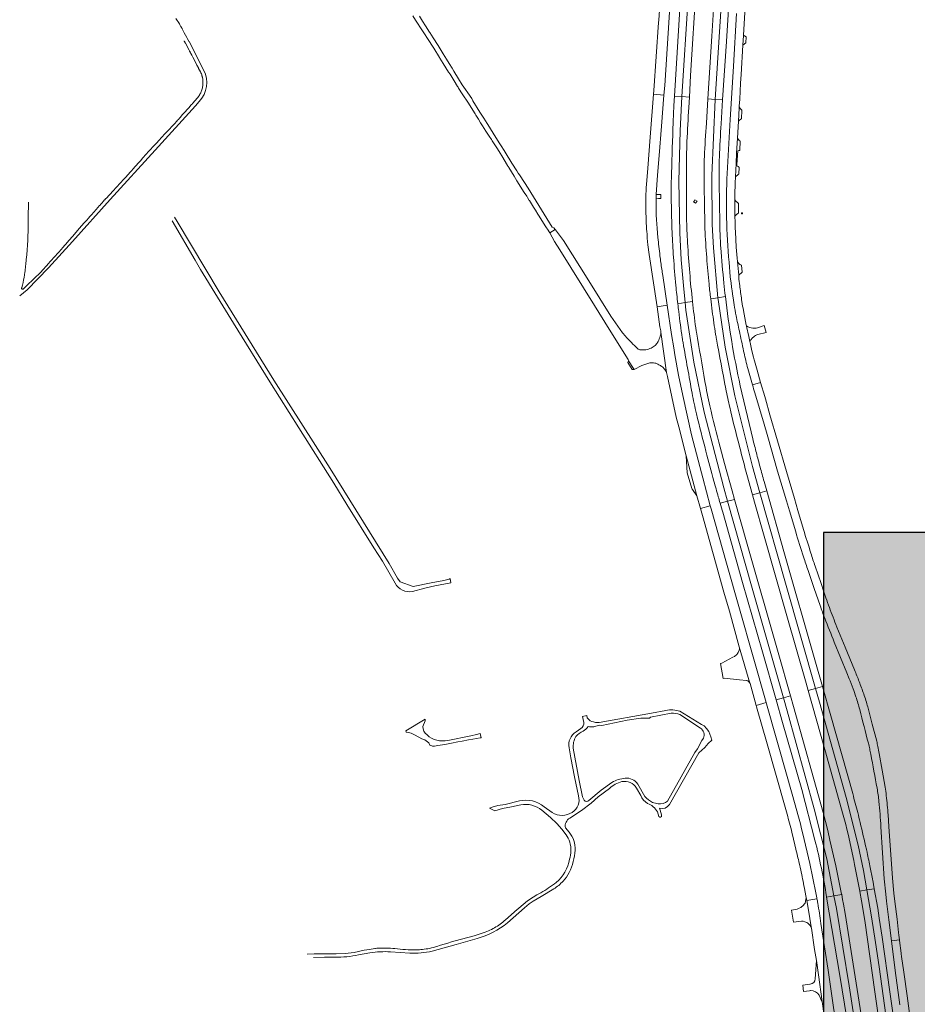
# Model space of a CAD drawing. Header units: metres. Extents: x 152391 to 157968, y 462336 to 467280.
# Tile 555 of 656: x 157123.82 to 157128.2, y 462640.69 to 462645.5. Entities that reach past the tile are written whole.
import ezdxf

# ---------------------------------------------------------------- set-up
doc = ezdxf.new("R2010")
doc.units = ezdxf.units.M
doc.header["$LTSCALE"] = 0.75
for name, color, linetype, lineweight in [('B-WE-VH-VERHARDING_ASFALT-GV', 251, 'Continuous', 18), ('B-WE-VH-VERHARDING_FUNDERING_ZAND-GV', 251, 'Continuous', 18), ('B-WE-VH-VERHARDING_GESLOTEN-GV', 251, 'Continuous', 18), ('B-WE-VH-VERHARDING_OPEN-GV', 251, 'Continuous', 18), ('B-WE-VH-VERHARDING_STRAATBAKSTEEN-GV', 251, 'Continuous', 18), ('X-XX-AL-TEKENBLAD-T18', 1, 'Continuous', 25), ('X-XX-AL-TEKENBLAD_VIEWPORT-V', 253, 'Continuous', 18)]:
    doc.layers.add(name, color=color, linetype=linetype, lineweight=lineweight)

msp = doc.modelspace()

# ---------------------------------------------------------------- hatches: boundary and pattern name
at = {"layer": 'X-XX-AL-TEKENBLAD_VIEWPORT-V', "transparency": 33554559}
h = msp.add_hatch(color=41, dxfattribs=at)
h.dxf.hatch_style = 1
h.paths.add_polyline_path([(157133.6203, 462642.9954), (157127.7403, 462642.9954), (157127.7403, 462636.4629), (157128.8471, 462636.4629), (157128.8471, 462636.515), (157132.1203, 462636.515), (157132.1203, 462639.5004), (157132.1814, 462639.5004), (157132.1814, 462639.6465), (157133.6203, 462639.6465)])

# ---------------------------------------------------------------- linework, layer by layer
at = {"layer": 'B-WE-VH-VERHARDING_ASFALT-GV'}
for points in [[(157127.3067, 462644.6185), (157127.307, 462644.6419), (157127.3085, 462644.7021), (157127.3098, 462644.7305), (157127.313, 462644.7959), (157127.3155, 462644.8485), (157127.3166, 462644.8706), (157127.3195, 462644.9202), (157127.3244, 462645.0019), (157127.3282, 462645.0654), (157127.3288, 462645.0752), (157127.3308, 462645.1105), (157127.3351, 462645.1878), (157127.3375, 462645.2305), (157127.3463, 462645.3738), (157127.3491, 462645.4198), (157127.3493, 462645.4229), (157127.3644, 462645.6723)], [(157125.7348, 462645.5164), (157125.7487, 462645.4953), (157125.7517, 462645.4907), (157125.7798, 462645.4482), (157125.7926, 462645.4283), (157125.8073, 462645.4055), (157125.838, 462645.3579), (157125.865, 462645.3137), (157125.8676, 462645.3094), (157125.8832, 462645.284), (157125.9099, 462645.2423), (157125.9124, 462645.2384), (157125.9147, 462645.2349), (157125.9169, 462645.2314), (157125.9372, 462645.1997), (157125.9538, 462645.1723), (157125.9563, 462645.1683), (157125.9588, 462645.1642), (157125.9755, 462645.1365), (157126.0073, 462645.0903), (157126.0365, 462645.0426), (157126.039, 462645.0385), (157126.0426, 462645.0326), (157126.0553, 462645.0119), (157126.0663, 462644.9948), (157126.0759, 462644.9799), (157126.0925, 462644.9541), (157126.1086, 462644.9291), (157126.1191, 462644.9128), (157126.1226, 462644.9074), (157126.1328, 462644.8913), (157126.1481, 462644.8674), (157126.162, 462644.8457), (157126.1703, 462644.8327), (157126.1977, 462644.7869), (157126.1996, 462644.7836), (157126.2019, 462644.7799), (157126.204, 462644.7763), (157126.2169, 462644.7547), (157126.2295, 462644.7337), (157126.2434, 462644.7117), (157126.2795, 462644.6545), (157126.2913, 462644.6359), (157126.295, 462644.6299), (157126.2954, 462644.6294), (157126.3038, 462644.6161), (157126.3043, 462644.6153), (157126.3252, 462644.5822), (157126.3339, 462644.5684), (157126.346, 462644.5493), (157126.3489, 462644.5447), (157126.3852, 462644.4874), (157126.3885, 462644.4822), (157126.3928, 462644.4755), (157126.4043, 462644.4573), (157126.4309, 462644.4735), (157126.4243, 462644.4825), (157126.4163, 462644.4861), (157126.2981, 462644.6755), (157126.2591, 462644.7354), (157126.256, 462644.7401), (157126.2556, 462644.7408), (157126.2502, 462644.7493), (157126.2433, 462644.7599), (157126.2184, 462644.7979), (157126.1862, 462644.8508), (157126.1814, 462644.8587), (157126.1663, 462644.8826), (157126.157, 462644.8973), (157126.1525, 462644.9045), (157126.1328, 462644.9357), (157126.109, 462644.9732), (157126.0977, 462644.991), (157126.0815, 462645.0168), (157126.0629, 462645.0467), (157126.0291, 462645.1025), (157126.0228, 462645.1129), (157126.0038, 462645.1401), (157125.9924, 462645.1563), (157125.9764, 462645.1791), (157125.9586, 462645.2084), (157125.9353, 462645.2466), (157125.9268, 462645.2605), (157125.9126, 462645.2835), (157125.8997, 462645.3045), (157125.8918, 462645.3174), (157125.8831, 462645.3316), (157125.8583, 462645.3723), (157125.8347, 462645.4095), (157125.8184, 462645.4349), (157125.8173, 462645.4367), (157125.7973, 462645.4678), (157125.7827, 462645.4907), (157125.7674, 462645.5145)], [(157127.3151, 462645.5277), (157127.2998, 462645.2714), (157127.2906, 462645.1131), (157127.2846, 462645.0105), (157127.27, 462644.7477)], [(157127.3115, 462644.4297), (157127.3104, 462644.4574), (157127.3093, 462644.4851), (157127.3083, 462644.5116), (157127.3073, 462644.5381), (157127.3073, 462644.539)], [(157127.2789, 462644.3139), (157127.2851, 462644.2433), (157127.289, 462644.2116), (157127.2911, 462644.1951), (157127.2927, 462644.1831), (157127.2936, 462644.1764), (157127.296, 462644.1588), (157127.2985, 462644.1413), (157127.3038, 462644.1062)], [(157127.3319, 462644.1935), (157127.3312, 462644.1995), (157127.3269, 462644.2324), (157127.3274, 462644.2496), (157127.3272, 462644.2507), (157127.3203, 462644.3163), (157127.3197, 462644.3213)], [(157127.3637, 462644.0039), (157127.3631, 462644.0068), (157127.3561, 462644.0427), (157127.3492, 462644.0787)], [(157127.3971, 462643.8564), (157127.3891, 462643.89), (157127.3812, 462643.9235), (157127.3804, 462643.9268)], [(157127.3929, 462643.7165), (157127.4324, 462643.728), (157127.4154, 462643.7872)], [(157127.6421, 462643.0107), (157127.6152, 462643.1025), (157127.5976, 462643.1622), (157127.5589, 462643.2934), (157127.5152, 462643.4433), (157127.4785, 462643.5696), (157127.4563, 462643.6477), (157127.4533, 462643.6589), (157127.4324, 462643.728), (157127.3929, 462643.7165)], [(157127.4045, 462643.6773), (157127.4503, 462643.5245), (157127.4642, 462643.4746), (157127.4679, 462643.463), (157127.5158, 462643.2953), (157127.5594, 462643.1505), (157127.5743, 462643.101), (157127.604, 462642.9999)], [(157127.7512, 462642.6777), (157127.7396, 462642.712), (157127.7279, 462642.7463), (157127.7135, 462642.7889), (157127.6991, 462642.8314)], [(157127.6648, 462642.8097), (157127.695, 462642.722), (157127.7234, 462642.6392)], [(157127.8913, 462642.3255), (157127.8455, 462642.4364), (157127.8053, 462642.5344)], [(157127.7925, 462642.4611), (157127.8544, 462642.3119), (157127.8657, 462642.2828), (157127.8697, 462642.2721), (157127.8747, 462642.2588), (157127.8755, 462642.2568), (157127.8766, 462642.2536), (157127.8873, 462642.2243), (157127.8977, 462642.1948)], [(157127.9994, 462641.9771), (157127.9778, 462642.061), (157127.9559, 462642.1448)], [(157128.0403, 462641.7542), (157128.0262, 462641.8359), (157128.0119, 462641.9175)], [(157128.0204, 462641.5607), (157128.0359, 462641.3068), (157128.0433, 462641.2307), (157128.0466, 462641.1966), (157128.0584, 462641.107), (157128.0714, 462641.0041), (157128.1107, 462641.009), (157128.1079, 462641.0321), (157128.1076, 462641.032), (157128.1062, 462641.0446), (157128.1064, 462641.0446), (157128.0986, 462641.1088), (157128.0882, 462641.1961), (157128.0839, 462641.2365), (157128.076, 462641.3098), (157128.0592, 462641.5615), (157128.0554, 462641.6184)], [(157128.161, 462640.6377), (157128.1474, 462640.735), (157128.1312, 462640.8509), (157128.1211, 462640.9267), (157128.1197, 462640.9412), (157128.1194, 462640.9434), (157128.1112, 462641.0047), (157128.1107, 462641.009), (157128.0714, 462641.0041), (157128.0896, 462640.8592), (157128.1128, 462640.6911)]]:
    msp.add_lwpolyline(points, dxfattribs=at)
for points in [[(157127.27, 462644.7477, 0.035497), (157127.2789, 462644.3139)], [(157127.3066, 462644.5731, -0.002861), (157127.3067, 462644.6185)], [(157127.3073, 462644.539, -0.008501), (157127.3066, 462644.5731)], [(157127.3137, 462644.3926, -0.008632), (157127.3115, 462644.4297)], [(157127.3197, 462644.3213, -0.004488), (157127.3137, 462644.3926)], [(157127.3417, 462644.1222, -0.006596), (157127.3319, 462644.1935)], [(157127.3492, 462644.0787, -0.010802), (157127.3417, 462644.1222)], [(157127.3038, 462644.1062, 0.013107), (157127.3133, 462644.0535)], [(157127.3133, 462644.0535, 0.00082), (157127.3291, 462643.9785)], [(157127.3291, 462643.9785, 0.000511), (157127.3499, 462643.8809)], [(157127.373, 462643.9601, -0.001794), (157127.3637, 462644.0039)], [(157127.3804, 462643.9268, -0.002352), (157127.373, 462643.9601)], [(157127.3499, 462643.8809, 0.012741), (157127.3678, 462643.8065)], [(157127.4029, 462643.8331, -0.006848), (157127.3971, 462643.8564)], [(157127.4154, 462643.7872, -0.003268), (157127.4029, 462643.8331)], [(157127.3678, 462643.8065, 0.005019), (157127.3929, 462643.7165)], [(157127.3929, 462643.7165, 0.002249), (157127.4045, 462643.6773)], [(157127.604, 462642.9999, 0.002813), (157127.6427, 462642.8765)], [(157127.6782, 462642.895, -0.002688), (157127.6421, 462643.0107)], [(157127.6427, 462642.8765, 0.005394), (157127.6648, 462642.8097)], [(157127.6991, 462642.8314, -0.004675), (157127.6782, 462642.895)], [(157127.7683, 462642.6299, -0.00835), (157127.7512, 462642.6777)], [(157127.7234, 462642.6392, 0.009374), (157127.7461, 462642.5774)], [(157127.8053, 462642.5344, -0.00417), (157127.7683, 462642.6299)], [(157127.7461, 462642.5774, 0.005025), (157127.7925, 462642.4611)], [(157127.9138, 462642.2689, 0.005663), (157127.8913, 462642.3255)], [(157127.9363, 462642.2082, 0.005773), (157127.9138, 462642.2689)], [(157127.9559, 462642.1448, 0.021576), (157127.9363, 462642.2082)], [(157127.8977, 462642.1948, -0.019643), (157127.9166, 462642.1322)], [(157127.9166, 462642.1322, -0.001327), (157127.9589, 462641.9676)], [(157127.9589, 462641.9676, -0.007969), (157127.9652, 462641.941)], [(157128.0054, 462641.9514, 0.010843), (157127.9994, 462641.9771)], [(157127.9652, 462641.941, -0.008175), (157127.9707, 462641.9142)], [(157127.9707, 462641.9142, -0.001317), (157128.0012, 462641.7485)], [(157128.0119, 462641.9175, 0.007618), (157128.0054, 462641.9514)], [(157128.0012, 462641.7485, -0.019159), (157128.0103, 462641.6842)], [(157128.0462, 462641.7121, 0.014301), (157128.0403, 462641.7542)], [(157128.0103, 462641.6842, -0.010046), (157128.0204, 462641.5607)], [(157128.0554, 462641.6184, 0.006494), (157128.0462, 462641.7121)]]:
    msp.add_lwpolyline(points, format="xyb", dxfattribs=at)
msp.add_lwpolyline([(157127.3429, 462644.5548), (157127.3401, 462644.5548), (157127.3401, 462644.5503), (157127.3445, 462644.5503), (157127.3445, 462644.5548)], close=True, dxfattribs=at)
at = {"layer": 'B-WE-VH-VERHARDING_FUNDERING_ZAND-GV'}
for points in [[(157124.7151, 462645.2504), (157124.6432, 462645.3904), (157124.6428, 462645.3912), (157124.6387, 462645.3987), (157124.6385, 462645.3991), (157124.6383, 462645.3995), (157124.6381, 462645.3999), (157124.6379, 462645.4003), (157124.6377, 462645.4006), (157124.6376, 462645.4009), (157124.6375, 462645.4011), (157124.6321, 462645.4112), (157124.6199, 462645.4339), (157124.6098, 462645.4523), (157124.609, 462645.4539), (157124.6053, 462645.4606), (157124.6044, 462645.4622), (157124.6034, 462645.4639), (157124.6032, 462645.4643), (157124.603, 462645.4647), (157124.6029, 462645.4649), (157124.6028, 462645.465), (157124.6027, 462645.4652), (157124.6026, 462645.4655), (157124.6025, 462645.4655), (157124.6024, 462645.4657), (157124.6024, 462645.4658), (157124.6024, 462645.4658), (157124.6023, 462645.4659), (157124.6023, 462645.466), (157124.6021, 462645.4662), (157124.5983, 462645.4732), (157124.5961, 462645.4767), (157124.5794, 462645.5027)], [(157124.6196, 462645.3941), (157124.6201, 462645.3931), (157124.6207, 462645.392), (157124.6215, 462645.3904), (157124.6223, 462645.389), (157124.6233, 462645.3871), (157124.6242, 462645.3854), (157124.6251, 462645.3836), (157124.6432, 462645.3488), (157124.645, 462645.3455), (157124.6458, 462645.3441), (157124.647, 462645.3419), (157124.6481, 462645.34), (157124.6487, 462645.3388), (157124.6489, 462645.3386), (157124.649, 462645.3384), (157124.6491, 462645.3382), (157124.6501, 462645.3364), (157124.6508, 462645.3351), (157124.6508, 462645.335), (157124.6509, 462645.3348), (157124.6514, 462645.334), (157124.6516, 462645.3336), (157124.6524, 462645.3322), (157124.6533, 462645.3306), (157124.6535, 462645.3302), (157124.6539, 462645.3296), (157124.6539, 462645.3294), (157124.6541, 462645.3292), (157124.6545, 462645.3284), (157124.6553, 462645.3269), (157124.6562, 462645.3253), (157124.6619, 462645.3151), (157124.681, 462645.2779), (157124.6818, 462645.2764), (157124.6826, 462645.2749), (157124.6835, 462645.273), (157124.6843, 462645.2716), (157124.6851, 462645.2701), (157124.6859, 462645.2684), (157124.686, 462645.2683), (157124.6867, 462645.267), (157124.6874, 462645.2656), (157124.6878, 462645.2647), (157124.6881, 462645.2642), (157124.6884, 462645.2636), (157124.6888, 462645.2629), (157124.689, 462645.2624), (157124.6892, 462645.262), (157124.6901, 462645.2603), (157124.6992, 462645.2427), (157124.7013, 462645.2381), (157124.7032, 462645.2335), (157124.7049, 462645.2288), (157124.7051, 462645.2283), (157124.7058, 462645.226), (157124.7064, 462645.2241), (157124.7068, 462645.2225), (157124.7074, 462645.2203), (157124.7077, 462645.2193), (157124.7079, 462645.2185), (157124.7083, 462645.2168), (157124.7088, 462645.2144), (157124.7097, 462645.2095), (157124.7104, 462645.2046), (157124.7109, 462645.1996), (157124.7111, 462645.1946), (157124.7112, 462645.1896), (157124.7112, 462645.1896), (157124.711, 462645.1846), (157124.7107, 462645.1797), (157124.7101, 462645.1747), (157124.7093, 462645.1698), (157124.7083, 462645.1649), (157124.7071, 462645.16), (157124.7057, 462645.1552), (157124.7041, 462645.1505), (157124.7026, 462645.1466), (157124.7023, 462645.1459), (157124.7021, 462645.1454), (157124.7011, 462645.1432), (157124.7003, 462645.1413), (157124.6981, 462645.1368), (157124.6957, 462645.1324), (157124.6932, 462645.1281), (157124.691, 462645.1248), (157124.6904, 462645.124), (157124.6897, 462645.123), (157124.6883, 462645.121), (157124.6875, 462645.1199), (157124.6845, 462645.116), (157124.6784, 462645.1092), (157124.6774, 462645.1081), (157124.6716, 462645.1016), (157124.6668, 462645.0963), (157124.6663, 462645.0957), (157124.6619, 462645.0907), (157124.6612, 462645.0899), (157124.6603, 462645.0889), (157124.6594, 462645.0879), (157124.6552, 462645.0832), (157124.6452, 462645.072), (157124.6447, 462645.0714), (157124.6372, 462645.0631), (157124.6204, 462645.0442), (157124.619, 462645.0426), (157124.6177, 462645.0411), (157124.616, 462645.0393), (157124.6146, 462645.0377), (157124.6136, 462645.0366), (157124.6036, 462645.0254), (157124.6027, 462645.0244), (157124.5983, 462645.0194), (157124.5963, 462645.0172), (157124.5912, 462645.0115), (157124.5872, 462645.0069), (157124.5829, 462645.0022), (157124.5824, 462645.0016), (157124.5732, 462644.9912), (157124.5675, 462644.9852), (157124.5668, 462644.9844), (157124.5623, 462644.9796), (157124.5575, 462644.9745), (157124.5572, 462644.9741), (157124.5564, 462644.9733), (157124.5503, 462644.9668), (157124.5446, 462644.9607), (157124.5441, 462644.9602), (157124.5377, 462644.9533), (157124.5315, 462644.9467), (157124.5241, 462644.9387), (157124.5121, 462644.9259), (157124.5117, 462644.9255), (157124.5061, 462644.9196), (157124.4999, 462644.9128), (157124.4806, 462644.8923), (157124.4758, 462644.8871), (157124.4697, 462644.8806), (157124.4518, 462644.8614), (157124.4282, 462644.8349), (157124.422, 462644.8279), (157124.4215, 462644.8273), (157124.4207, 462644.8264), (157124.4166, 462644.8218), (157124.4163, 462644.8214), (157124.4071, 462644.8112), (157124.4012, 462644.8045), (157124.3954, 462644.7979), (157124.3849, 462644.7862), (157124.3792, 462644.7797), (157124.3716, 462644.7712), (157124.3704, 462644.7698), (157124.37, 462644.7694), (157124.3617, 462644.76), (157124.3555, 462644.753), (157124.3542, 462644.7516), (157124.3475, 462644.7444), (157124.3314, 462644.7269), (157124.3261, 462644.7212), (157124.3253, 462644.7203), (157124.2711, 462644.6616), (157124.2707, 462644.6612), (157124.2575, 462644.6469), (157124.2518, 462644.6406), (157124.2517, 462644.6406), (157124.2515, 462644.6404), (157124.2514, 462644.6402), (157124.2513, 462644.6402), (157124.2412, 462644.6291), (157124.236, 462644.6236), (157124.2354, 462644.6229), (157124.2315, 462644.6185), (157124.2311, 462644.618), (157124.2248, 462644.611), (157124.2193, 462644.6047), (157124.2128, 462644.5974), (157124.2073, 462644.5912), (157124.2069, 462644.5907), (157124.1892, 462644.5709), (157124.1672, 462644.5461), (157124.167, 462644.5458), (157124.1597, 462644.5376), (157124.1521, 462644.5289), (157124.1441, 462644.5199), (157124.1369, 462644.5118), (157124.1366, 462644.5115), (157124.1366, 462644.5115), (157124.1363, 462644.5112), (157124.1301, 462644.5042), (157124.1089, 462644.4799), (157124.0821, 462644.4493), (157124.0754, 462644.4416), (157124.075, 462644.4411), (157124.0742, 462644.4403), (157124.0731, 462644.4389), (157124.0663, 462644.4312), (157124.066, 462644.4308), (157124.0602, 462644.4242), (157124.0581, 462644.4218), (157124.0403, 462644.4014), (157124.024, 462644.3828), (157124.0218, 462644.3803), (157124.0038, 462644.3604), (157123.9689, 462644.3218), (157123.9639, 462644.3163), (157123.9586, 462644.3105), (157123.9175, 462644.2649), (157123.887, 462644.2353), (157123.8737, 462644.2225), (157123.8626, 462644.2117), (157123.8502, 462644.1996), (157123.8331, 462644.183), (157123.8322, 462644.1826), (157123.8318, 462644.1825), (157123.8313, 462644.1823), (157123.8303, 462644.1823), (157123.8294, 462644.1825), (157123.8285, 462644.1828), (157123.8277, 462644.1834), (157123.8276, 462644.1835), (157123.827, 462644.1841), (157123.8265, 462644.1849), (157123.8261, 462644.1859), (157123.826, 462644.1868), (157123.8261, 462644.1878), (157123.8264, 462644.1888), (157123.8269, 462644.1896), (157123.8275, 462644.1904), (157123.8304, 462644.2028), (157123.8331, 462644.2153), (157123.8356, 462644.2278), (157123.8379, 462644.2404), (157123.84, 462644.253), (157123.8419, 462644.2656), (157123.8426, 462644.271), (157123.8436, 462644.2783), (157123.8436, 462644.2784), (157123.8448, 462644.2885), (157123.8451, 462644.2909), (157123.8456, 462644.2961), (157123.8463, 462644.3036), (157123.8487, 462644.3272), (157123.8508, 462644.3508), (157123.8527, 462644.3745), (157123.8544, 462644.3981), (157123.8558, 462644.4218), (157123.857, 462644.4454), (157123.8575, 462644.4625), (157123.8578, 462644.4796), (157123.858, 462644.4966), (157123.8579, 462644.5137), (157123.8577, 462644.5308), (157123.8599, 462644.6068)], [(157123.8166, 462644.1508), (157123.8535, 462644.1805), (157123.9574, 462644.2872), (157124.0744, 462644.4161), (157124.2581, 462644.6199), (157124.4772, 462644.8613), (157124.6743, 462645.0777), (157124.6933, 462645.0989)], [(157124.5608, 462644.5164), (157124.6724, 462644.3242), (157124.6987, 462644.2789), (157124.7818, 462644.1447), (157124.8607, 462644.0173), (157125.0374, 462643.7308), (157125.1793, 462643.507), (157125.3499, 462643.2369), (157125.4141, 462643.1319), (157125.5458, 462642.9213), (157125.5869, 462642.8568), (157125.649, 462642.7485)], [(157125.7338, 462642.7082), (157125.7934, 462642.7242), (157125.8429, 462642.7349), (157125.9214, 462642.7506), (157125.9173, 462642.7718), (157125.9128, 462642.7682), (157125.8871, 462642.7625), (157125.825, 462642.7499), (157125.7376, 462642.7327), (157125.6733, 462642.7558), (157125.6614, 462642.7727), (157125.6203, 462642.8448), (157125.3315, 462643.3075), (157125.0564, 462643.7384), (157124.7904, 462644.1696), (157124.585, 462644.513), (157124.5719, 462644.5349)], [(157126.5861, 462642.0919), (157126.584, 462642.103), (157126.563, 462642.0989), (157126.5695, 462642.0692)], [(157126.6186, 462642.0476), (157126.6443, 462642.0557), (157126.6577, 462642.0547), (157126.782, 462642.0803), (157126.8478, 462642.0899), (157126.8902, 462642.0902), (157126.896, 462642.0945), (157126.9963, 462642.1138)], [(157126.9701, 462642.1283), (157126.9005, 462642.1144), (157126.6447, 462642.0696)], [(157126.9296, 462641.6335), (157126.9357, 462641.6097), (157126.9409, 462641.6066), (157126.9439, 462641.6066), (157126.9487, 462641.611), (157126.9487, 462641.6179), (157126.9422, 462641.6413), (157126.9392, 462641.6509), (157126.9552, 462641.6496), (157126.9674, 462641.6518), (157126.9782, 462641.6587), (157126.9886, 462641.6691), (157127.1307, 462641.9217), (157127.1599, 462641.9475), (157127.1773, 462641.9661), (157127.1946, 462641.9831), (157127.1907, 462641.9996), (157127.1799, 462642.0247), (157127.1695, 462642.0403), (157127.1569, 462642.0529), (157127.1447, 462642.059), (157127.0392, 462642.1243)], [(157127.0387, 462642.1081), (157127.1394, 462642.0418)], [(157125.7838, 462642.0502), (157125.7961, 462642.0779), (157125.7952, 462642.0855), (157125.7005, 462642.0277), (157125.7035, 462642.0226), (157125.7056, 462642.0222), (157125.7069, 462642.022), (157125.7269, 462642.0173), (157125.7474, 462642.0076), (157125.7797, 462641.9895), (157125.7948, 462641.9846), (157125.8129, 462641.97), (157125.8187, 462641.9592), (157125.8222, 462641.9574), (157125.8282, 462641.9544), (157125.8315, 462641.9536), (157125.8355, 462641.9536), (157125.8392, 462641.9536), (157125.8406, 462641.9536), (157125.8569, 462641.9563), (157125.8911, 462641.962), (157125.9236, 462641.9682), (157125.9555, 462641.9743), (157125.9762, 462641.9783), (157126.0069, 462641.9842), (157126.0276, 462641.988), (157126.047, 462641.9915), (157126.0633, 462641.9937), (157126.0683, 462641.9944), (157126.0684, 462641.9944), (157126.0638, 462642.016)], [(157126.0638, 462642.016), (157126.047, 462642.0101), (157126.0182, 462642.0034), (157125.9071, 462641.9819)], [(157126.5556, 462642.0396), (157126.5324, 462642.0229)], [(157127.154, 462641.9921), (157127.1468, 462641.9808), (157127.1255, 462641.9409), (157127.1125, 462641.9227), (157126.9782, 462641.6855)], [(157126.4985, 462641.9455), (157126.5061, 462641.8961), (157126.5247, 462641.8045), (157126.5436, 462641.7108)], [(157126.5717, 462641.6893), (157126.5641, 462641.707), (157126.5478, 462641.7855), (157126.5176, 462641.943)], [(157126.7069, 462641.7768), (157126.6552, 462641.739), (157126.5945, 462641.6879)], [(157126.8683, 462641.7081), (157126.8333, 462641.7688)], [(157126.5018, 462641.6024), (157126.5579, 462641.6399), (157126.6052, 462641.675), (157126.6408, 462641.7071), (157126.6952, 462641.7476)], [(157126.8271, 462641.7489), (157126.8475, 462641.7125)], [(157126.2557, 462641.6861), (157126.1858, 462641.6692), (157126.1855, 462641.6692), (157126.1503, 462641.6644), (157126.1228, 462641.6555), (157126.11, 462641.6514), (157126.1364, 462641.6375), (157126.1733, 462641.6492), (157126.2176, 462641.6583), (157126.2627, 462641.6679)], [(157126.3651, 462641.6406), (157126.4068, 462641.6054), (157126.4389, 462641.577), (157126.4633, 462641.5491), (157126.4836, 462641.5217)], [(157126.4156, 462641.6297), (157126.3761, 462641.6575)], [(157126.4979, 462641.5334), (157126.481, 462641.5551)], [(157126.3595, 462641.2387), (157126.341, 462641.2279), (157126.3224, 462641.2173), (157126.2957, 462641.1991), (157126.2521, 462641.1631), (157126.2511, 462641.1622), (157126.2443, 462641.1566), (157126.188, 462641.1064), (157126.1818, 462641.1009), (157126.1754, 462641.0956), (157126.1688, 462641.0904), (157126.1621, 462641.0855), (157126.1553, 462641.0807), (157126.1483, 462641.0761), (157126.1412, 462641.0717), (157126.1341, 462641.0675), (157126.1268, 462641.0635), (157126.1194, 462641.0596), (157126.1119, 462641.056), (157126.1043, 462641.0526), (157126.0966, 462641.0494), (157126.0888, 462641.0464), (157126.0351, 462641.029), (157125.9424, 462641.0043), (157125.9244, 462640.9987), (157125.9065, 462640.9932), (157125.8885, 462640.9876), (157125.8705, 462640.9821), (157125.8525, 462640.9766), (157125.8345, 462640.9712), (157125.8259, 462640.9691), (157125.8174, 462640.9672), (157125.8088, 462640.9656), (157125.8001, 462640.9641), (157125.7914, 462640.9629), (157125.7827, 462640.9619), (157125.7796, 462640.9616), (157125.7794, 462640.9615), (157125.7792, 462640.9615), (157125.774, 462640.961), (157125.768, 462640.9606), (157125.7678, 462640.9606), (157125.7678, 462640.9606), (157125.7675, 462640.9606), (157125.7652, 462640.9604), (157125.7565, 462640.9601), (157125.7477, 462640.9599), (157125.7389, 462640.9599), (157125.7259, 462640.9601), (157125.713, 462640.9605), (157125.7, 462640.9611), (157125.6884, 462640.9618), (157125.6883, 462640.9618), (157125.6883, 462640.9618), (157125.688, 462640.9619), (157125.6879, 462640.9619), (157125.687, 462640.9619), (157125.6741, 462640.963), (157125.6612, 462640.9643), (157125.6483, 462640.9658), (157125.6373, 462640.9668), (157125.6264, 462640.9675), (157125.6155, 462640.968), (157125.6154, 462640.968), (157125.6044, 462640.9684), (157125.5973, 462640.9684), (157125.5935, 462640.9685), (157125.5841, 462640.9684), (157125.5825, 462640.9684), (157125.5715, 462640.968), (157125.5675, 462640.9678), (157125.5605, 462640.9675), (157125.5534, 462640.967), (157125.5496, 462640.9668), (157125.5246, 462640.9623), (157125.4981, 462640.9575), (157125.4485, 462640.9475), (157125.4053, 462640.9413), (157125.3614, 462640.9401), (157125.3495, 462640.9398), (157125.2876, 462640.94), (157125.2854, 462640.94), (157125.2774, 462640.9405), (157125.2693, 462640.9409), (157125.2613, 462640.941), (157125.2532, 462640.9409), (157125.2198, 462640.938)], [(157126.1972, 462641.0918), (157126.2797, 462641.1641), (157126.2914, 462641.1739), (157126.3032, 462641.1836), (157126.3229, 462641.1973), (157126.3614, 462641.2199), (157126.4236, 462641.2568)], [(157125.8297, 462640.9535), (157125.9477, 462640.9862), (157126.0493, 462641.0148)], [(157125.6259, 462640.9502), (157125.7204, 462640.9431)], [(157125.2505, 462640.9225), (157125.3047, 462640.9242), (157125.3555, 462640.9237)], [(157125.4707, 462640.9349), (157125.5262, 462640.9456)]]:
    msp.add_lwpolyline(points, dxfattribs=at)
for points in [[(157124.6933, 462645.0989, 0.313528), (157124.7151, 462645.2504)], [(157125.649, 462642.7485, 0.316921), (157125.7338, 462642.7082)], [(157127.0392, 462642.1243, 0.105949), (157126.9701, 462642.1283)], [(157126.9963, 462642.1138, -0.122756), (157127.0387, 462642.1081)], [(157126.5695, 462642.0692, -0.298861), (157126.5556, 462642.0396)], [(157126.6084, 462642.0746, -0.176734), (157126.5861, 462642.0919)], [(157126.6447, 462642.0696, -0.129348), (157126.6084, 462642.0746)], [(157125.8047, 462642.0081, -0.2345), (157125.7838, 462642.0502)], [(157125.9071, 462641.9819, -0.242136), (157125.8047, 462642.0081)], [(157126.5324, 462642.0229, 0.324903), (157126.4985, 462641.9455)], [(157126.531, 462642.0005, -0.122166), (157126.5669, 462642.0265)], [(157126.5669, 462642.0265, 0.140684), (157126.591, 462642.0496)], [(157126.591, 462642.0496, 0.081262), (157126.6186, 462642.0476)], [(157127.1394, 462642.0418, -0.359617), (157127.154, 462641.9921)], [(157126.5176, 462641.943, -0.134606), (157126.531, 462642.0005)], [(157126.6952, 462641.7476, -0.118171), (157126.7555, 462641.7804)], [(157126.7717, 462641.7973, 0.107163), (157126.7069, 462641.7768)], [(157126.7555, 462641.7804, -0.33217), (157126.8271, 462641.7489)], [(157126.8333, 462641.7688, 0.276619), (157126.7717, 462641.7973)], [(157126.3761, 462641.6575, 0.237027), (157126.2557, 462641.6861)], [(157126.2627, 462641.6679, -0.221458), (157126.3651, 462641.6406)], [(157126.5436, 462641.7108, -0.350297), (157126.5135, 462641.6307)], [(157126.5945, 462641.6879, -0.388625), (157126.5717, 462641.6893)], [(157126.8475, 462641.7125, 0.154046), (157126.881, 462641.6743)], [(157126.9059, 462641.6795, -0.093817), (157126.8683, 462641.7081)], [(157126.881, 462641.6743, -0.183447), (157126.9296, 462641.6335)], [(157126.9328, 462641.6716, -0.034855), (157126.9059, 462641.6795)], [(157126.9782, 462641.6855, -0.173464), (157126.9328, 462641.6716)], [(157126.5135, 462641.6307, -0.294646), (157126.4156, 462641.6297)], [(157126.481, 462641.5551, -0.35063), (157126.5018, 462641.6024)], [(157126.527, 462641.4462, 0.209646), (157126.4979, 462641.5334)], [(157126.4836, 462641.5217, -0.074939), (157126.5012, 462641.4852)], [(157126.5012, 462641.4852, -0.157164), (157126.5, 462641.4017)], [(157126.4991, 462641.3366, 0.096434), (157126.527, 462641.4462)], [(157126.5, 462641.4017, -0.166304), (157126.4357, 462641.2882)], [(157126.4688, 462641.295, 0.056313), (157126.4991, 462641.3366)], [(157126.4357, 462641.2882, -0.032291), (157126.3595, 462641.2387)], [(157126.4236, 462641.2568, 0.064708), (157126.4688, 462641.295)], [(157126.0493, 462641.0148, 0.096504), (157126.1972, 462641.0918)], [(157125.5262, 462640.9456, -0.051975), (157125.6259, 462640.9502)], [(157125.7204, 462640.9431, 0.057921), (157125.8297, 462640.9535)], [(157125.3555, 462640.9237, 0.047385), (157125.4707, 462640.9349)]]:
    msp.add_lwpolyline(points, format="xyb", dxfattribs=at)
at = {"layer": 'B-WE-VH-VERHARDING_GESLOTEN-GV'}
for points in [[(157126.9505, 462645.7189), (157126.9358, 462645.496), (157126.935, 462645.4838), (157126.9123, 462645.1523), (157126.9107, 462645.1335), (157126.9609, 462645.1294), (157126.9646, 462645.1771), (157126.9931, 462645.6124), (157127.0157, 462645.9739), (157127.024, 462646.1193), (157126.9746, 462646.1223), (157126.967, 462645.9842), (157126.9567, 462645.8201)], [(157127.0746, 462646.1162), (157127.0419, 462645.6057), (157127.0124, 462645.1252), (157127.0486, 462645.1222), (157127.1099, 462646.0865), (157127.1116, 462646.114)], [(157127.0851, 462645.1193), (157127.0911, 462645.2251), (157127.1456, 462646.0992), (157127.1464, 462646.1119), (157127.1116, 462646.114), (157127.1099, 462646.0865), (157127.0486, 462645.1222)], [(157127.2382, 462646.1063), (157127.229, 462645.9562), (157127.218, 462645.7824), (157127.1946, 462645.4172), (157127.1757, 462645.1119), (157127.2109, 462645.109), (157127.273, 462646.0738), (157127.2749, 462646.1041)], [(157127.2475, 462645.1061), (157127.2656, 462645.3917), (157127.29, 462645.7883), (157127.3007, 462645.9518), (157127.3098, 462646.102), (157127.2749, 462646.1041), (157127.273, 462646.0738), (157127.2109, 462645.109)], [(157127.3932, 462643.1802), (157127.3935, 462643.1789), (157127.4034, 462643.1431), (157127.4495, 462642.9788), (157127.561, 462642.589), (157127.6554, 462642.2611), (157127.6657, 462642.2243), (157127.7009, 462642.2343), (157127.558, 462642.7377), (157127.4295, 462643.1897)], [(157127.735, 462642.2439), (157127.7011, 462642.3635), (157127.5463, 462642.9033), (157127.4627, 462643.1984), (157127.4295, 462643.1897), (157127.558, 462642.7377), (157127.7009, 462642.2343)], [(157127.3289, 462642.4385), (157127.3808, 462642.2601), (157127.3812, 462642.2586), (157127.4117, 462642.1524), (157127.4599, 462642.166), (157127.2662, 462642.8458), (157127.1909, 462643.1111), (157127.1869, 462643.126), (157127.1387, 462643.1133), (157127.1485, 462643.0784), (157127.2539, 462642.7043), (157127.2807, 462642.6127)], [(157127.5787, 462642.1997), (157127.5186, 462642.4102), (157127.3672, 462642.9383), (157127.3057, 462643.1572), (157127.2715, 462643.1482), (157127.3917, 462642.7246), (157127.544, 462642.1899)], [(157127.8286, 462641.2302), (157127.8283, 462641.2316), (157127.8004, 462641.3701), (157127.7714, 462641.4956), (157127.7603, 462641.5423), (157127.7385, 462641.6299), (157127.5936, 462642.1474), (157127.5787, 462642.1997), (157127.544, 462642.1899), (157127.5624, 462642.1253), (157127.6948, 462641.647), (157127.7561, 462641.4032), (157127.7908, 462641.2236)], [(157127.6657, 462642.2243), (157127.7468, 462641.9374), (157127.8361, 462641.6176), (157127.8484, 462641.5719), (157127.8543, 462641.5485), (157127.8597, 462641.525), (157127.8876, 462641.3956), (157127.8915, 462641.377), (157127.9174, 462641.2459), (157127.9515, 462641.2519), (157127.9345, 462641.3476), (157127.9084, 462641.4709), (157127.8501, 462641.7024), (157127.7197, 462642.1678), (157127.7009, 462642.2343)], [(157127.9174, 462641.2459), (157127.9176, 462641.2453), (157127.9259, 462641.1992), (157127.941, 462641.1028), (157127.9901, 462640.7554), (157128.0264, 462640.5035), (157128.0378, 462640.4225), (157128.0617, 462640.2512), (157128.099, 462640.2556), (157128.0948, 462640.2855), (157128.0447, 462640.6408), (157128.0112, 462640.8768), (157127.9943, 462640.9964), (157127.9747, 462641.1208), (157127.9515, 462641.2519)], [(157128.1179, 462640.3668), (157128.0973, 462640.5137), (157128.0639, 462640.7555), (157128.0262, 462641.0215), (157128.0121, 462641.1152), (157128.0042, 462641.1628), (157127.9875, 462641.2582), (157127.9515, 462641.2519), (157127.9747, 462641.1208), (157127.9943, 462640.9964), (157128.0112, 462640.8768), (157128.0447, 462640.6408), (157128.0948, 462640.2855), (157128.099, 462640.2556), (157128.133, 462640.2596), (157128.1324, 462640.2639), (157128.121, 462640.3449)], [(157127.755, 462641.2173), (157127.8195, 462640.8346), (157127.8892, 462640.4059), (157127.8939, 462640.3916), (157127.919, 462640.2344), (157127.9499, 462640.238), (157127.9227, 462640.4135), (157127.8659, 462640.7836), (157127.8027, 462641.1618), (157127.7908, 462641.2236)], [(157127.9871, 462640.2424), (157127.9091, 462640.7352), (157127.8448, 462641.1379), (157127.8373, 462641.1833), (157127.8332, 462641.2061), (157127.8286, 462641.2302), (157127.7908, 462641.2236), (157127.8027, 462641.1618), (157127.8659, 462640.7836), (157127.9227, 462640.4135), (157127.9499, 462640.238)]]:
    msp.add_lwpolyline(points, close=True, dxfattribs=at)
for points in [[(157126.9233, 462644.6244), (157126.9237, 462644.6452), (157126.9304, 462644.7389), (157126.9373, 462644.8355), (157126.949, 462644.9774), (157126.9609, 462645.1294), (157126.9107, 462645.1335), (157126.8937, 462644.9243), (157126.8817, 462644.7727)], [(157127.0124, 462645.1252), (157127.012, 462645.1193)], [(157127.0286, 462644.112), (157127.0646, 462644.1174), (157127.0558, 462644.2013), (157127.0453, 462644.3253), (157127.0392, 462644.4574), (157127.0335, 462644.7096), (157127.0409, 462644.9552), (157127.0486, 462645.1222), (157127.0124, 462645.1252)], [(157127.0823, 462645.0685), (157127.0851, 462645.1193), (157127.0486, 462645.1222), (157127.0409, 462644.9552), (157127.0335, 462644.7096), (157127.0392, 462644.4574), (157127.0453, 462644.3253), (157127.0558, 462644.2013), (157127.0646, 462644.1174), (157127.1004, 462644.1228), (157127.1003, 462644.1238)], [(157127.1893, 462644.1361), (157127.2243, 462644.1413), (157127.2036, 462644.3843), (157127.1969, 462644.4977), (157127.1944, 462644.7382), (157127.2109, 462645.109), (157127.1757, 462645.1119), (157127.1684, 462644.9925)], [(157127.2402, 462644.9898), (157127.2475, 462645.1061), (157127.2109, 462645.109), (157127.1944, 462644.7382), (157127.1969, 462644.4977), (157127.2036, 462644.3843), (157127.2243, 462644.1413), (157127.2608, 462644.1468)], [(157126.8817, 462644.7727), (157126.8754, 462644.6941)], [(157127.0715, 462644.5313), (157127.0711, 462644.5582)], [(157126.7584, 462643.9701), (157126.7019, 462644.0505), (157126.5937, 462644.2229), (157126.4701, 462644.4198), (157126.432, 462644.472), (157126.4309, 462644.4735), (157126.4043, 462644.4573), (157126.4272, 462644.415), (157126.4527, 462644.3744), (157126.6223, 462644.1035), (157126.6942, 462643.988), (157126.7868, 462643.84), (157126.7878, 462643.8336), (157126.8155, 462643.7913), (157126.8532, 462643.8103), (157126.8825, 462643.8204)], [(157126.8832, 462644.3995), (157126.889, 462644.3523), (157126.9273, 462644.0969), (157126.9772, 462644.1043), (157126.9556, 462644.2492)], [(157127.1004, 462644.1228), (157127.0646, 462644.1174), (157127.0685, 462644.0804), (157127.1065, 462643.8273), (157127.1566, 462643.5834), (157127.2531, 462643.2134), (157127.2715, 462643.1482), (157127.3057, 462643.1572), (157127.2939, 462643.1992), (157127.2563, 462643.3319), (157127.2354, 462643.4115)], [(157127.366, 462643.2785), (157127.3932, 462643.1802), (157127.4295, 462643.1897), (157127.3933, 462643.3173), (157127.307, 462643.6629), (157127.2606, 462643.9), (157127.225, 462644.133), (157127.2243, 462644.1413), (157127.1893, 462644.1361)], [(157127.2608, 462644.1468), (157127.2243, 462644.1413), (157127.225, 462644.133), (157127.2606, 462643.9), (157127.307, 462643.6629), (157127.3933, 462643.3173), (157127.4295, 462643.1897), (157127.4627, 462643.1984)], [(157126.9457, 462643.9736), (157126.9743, 462643.7763), (157126.9792, 462643.7568), (157127.0215, 462643.5586), (157127.0333, 462643.5112), (157127.0697, 462643.3699), (157127.1213, 462643.1749), (157127.1387, 462643.1133), (157127.1869, 462643.126), (157127.1505, 462643.2626), (157127.145, 462643.2869), (157127.1117, 462643.41), (157127.1037, 462643.4413), (157127.0959, 462643.4731), (157127.0737, 462643.569), (157127.0539, 462643.6638), (157127.0325, 462643.7636), (157127.0146, 462643.8628), (157127.0088, 462643.8966), (157126.9983, 462643.9624), (157126.9772, 462644.1043), (157126.9273, 462644.0969), (157126.9418, 462643.9997)], [(157127.2353, 462643.1387), (157127.2715, 462643.1482), (157127.2531, 462643.2134), (157127.1566, 462643.5834), (157127.1065, 462643.8273), (157127.0685, 462644.0804), (157127.0646, 462644.1174), (157127.0286, 462644.112)], [(157126.9743, 462643.7763), (157126.9457, 462643.9736)], [(157127.3945, 462643.4533), (157127.3337, 462643.7116)], [(157127.3246, 462643.4362), (157127.3297, 462643.4159)], [(157127.2481, 462643.0944), (157127.3448, 462642.7527), (157127.4425, 462642.4136), (157127.5089, 462642.1799), (157127.544, 462642.1899), (157127.3917, 462642.7246), (157127.2715, 462643.1482), (157127.2353, 462643.1387)], [(157127.8824, 462641.7219), (157127.7754, 462642.1013), (157127.735, 462642.2439), (157127.7009, 462642.2343), (157127.7197, 462642.1678), (157127.8501, 462641.7024), (157127.9084, 462641.4709), (157127.9345, 462641.3476), (157127.9515, 462641.2519), (157127.9875, 462641.2582), (157127.9801, 462641.3002)], [(157127.6484, 462641.2501), (157127.6551, 462641.2145), (157127.6578, 462641.2002), (157127.7079, 462641.209), (157127.7072, 462641.2129), (157127.7021, 462641.2386), (157127.6726, 462641.3819), (157127.6388, 462641.5263), (157127.633, 462641.5502), (157127.6269, 462641.5739), (157127.6145, 462641.6204), (157127.6018, 462641.6669), (157127.5628, 462641.8057), (157127.4616, 462642.1599), (157127.4599, 462642.166), (157127.4117, 462642.1524), (157127.4135, 462642.1461), (157127.4651, 462641.9645), (157127.5528, 462641.6554)], [(157127.7545, 462641.2202), (157127.755, 462641.2173), (157127.7908, 462641.2236), (157127.7561, 462641.4032), (157127.6948, 462641.647), (157127.5624, 462642.1253), (157127.544, 462642.1899), (157127.5089, 462642.1799)], [(157127.5089, 462642.1799), (157127.5404, 462642.0693), (157127.6335, 462641.7428), (157127.6981, 462641.4947)], [(157127.5885, 462641.5209), (157127.6052, 462641.4508)], [(157127.7079, 462641.209), (157127.6578, 462641.2002), (157127.6668, 462641.1529), (157127.6804, 462641.0714), (157127.6812, 462641.066), (157127.6967, 462640.9616), (157127.705, 462640.9076), (157127.7153, 462640.8376), (157127.733, 462640.7082), (157127.7416, 462640.6498), (157127.7709, 462640.4468), (157127.7956, 462640.2768), (157127.8034, 462640.2208)], [(157127.8034, 462640.2208), (157127.8524, 462640.2265), (157127.8172, 462640.4755), (157127.7621, 462640.861), (157127.7276, 462641.089)]]:
    msp.add_lwpolyline(points, dxfattribs=at)
for points in [[(157127.012, 462645.1193, 0.000877), (157127.0094, 462645.0725)], [(157127.0094, 462645.0725, 0.005275), (157127.0059, 462644.9947)], [(157127.0735, 462644.9039, -0.004862), (157127.0823, 462645.0685)], [(157127.0059, 462644.9947, 0.000246), (157126.9979, 462644.7509)], [(157127.1684, 462644.9925, 0.007375), (157127.1584, 462644.8284)], [(157127.2315, 462644.8258, -0.006588), (157127.2402, 462644.9898)], [(157127.0716, 462644.8235, -0.009956), (157127.0735, 462644.9039)], [(157127.0712, 462644.6411, -0.000438), (157127.0716, 462644.8235)], [(157127.1584, 462644.8284, 0.014489), (157127.157, 462644.7442)], [(157127.2303, 462644.7414, -0.0129), (157127.2315, 462644.8258)], [(157126.9979, 462644.7509, 0.002874), (157126.9974, 462644.73)], [(157127.157, 462644.7442, 0.00092), (157127.1603, 462644.505)], [(157126.9974, 462644.73, 0.002412), (157126.9968, 462644.6927)], [(157127.2321, 462644.6131, -0.000857), (157127.2303, 462644.7414)], [(157126.8754, 462644.6941, 0.008371), (157126.8722, 462644.6308)], [(157126.9968, 462644.6927, 0.005673), (157126.997, 462644.6081)], [(157126.8722, 462644.6308, 0.015482), (157126.8721, 462644.5972)], [(157126.9227, 462644.5672, -0.007507), (157126.9233, 462644.6244)], [(157126.997, 462644.6081, 0.006382), (157127.0009, 462644.4608)], [(157127.0711, 462644.5582, -0.000241), (157127.0712, 462644.6411)], [(157127.2343, 462644.4769, -0.000806), (157127.2321, 462644.6131)], [(157126.8721, 462644.5972, 0.000651), (157126.8734, 462644.5511)], [(157126.8734, 462644.5511, 0.000812), (157126.8749, 462644.5019)], [(157126.9237, 462644.5388, -0.015534), (157126.9227, 462644.5672)], [(157126.9297, 462644.4522, -0.000697), (157126.9237, 462644.5388)], [(157127.0766, 462644.4087, -0.007585), (157127.0715, 462644.5313)], [(157127.1603, 462644.505, 0.007387), (157127.1612, 462644.4766)], [(157126.8749, 462644.5019, 0.012086), (157126.877, 462644.4655)], [(157126.877, 462644.4655, 0.00683), (157126.8832, 462644.3995)], [(157127.0009, 462644.4608, 0.007468), (157127.0077, 462644.3389)], [(157127.1612, 462644.4766, 0.006977), (157127.1696, 462644.3377)], [(157127.2385, 462644.3851, -0.013935), (157127.2343, 462644.4769)], [(157126.9305, 462644.4433, -0.006708), (157126.9297, 462644.4522)], [(157126.9314, 462644.4353, -0.003835), (157126.9305, 462644.4433)], [(157126.9415, 462644.3464, -0.000346), (157126.9314, 462644.4353)], [(157127.0868, 462644.2632, -0.006396), (157127.0766, 462644.4087)], [(157127.2538, 462644.2118, -0.007276), (157127.2385, 462644.3851)], [(157126.9459, 462644.313, -0.007179), (157126.9415, 462644.3464)], [(157126.9556, 462644.2492, -0.003928), (157126.9459, 462644.313)], [(157127.0077, 462644.3389, 0.006604), (157127.0192, 462644.201)], [(157127.1696, 462644.3377, 0.00748), (157127.1814, 462644.2067)], [(157127.1003, 462644.1238, -0.006735), (157127.0868, 462644.2632)], [(157127.0192, 462644.201, 0.004508), (157127.0286, 462644.112)], [(157127.1814, 462644.2067, 0.00394), (157127.1893, 462644.1361)], [(157127.2608, 462644.1468, -0.003699), (157127.2538, 462644.2118)], [(157127.1164, 462643.9946, -0.007135), (157127.1004, 462644.1228)], [(157127.1893, 462644.1361, 0.003009), (157127.1968, 462644.076)], [(157127.3337, 462643.7116, -0.024999), (157127.2608, 462644.1468)], [(157127.0286, 462644.112, 0.001814), (157127.0331, 462644.0733)], [(157127.0331, 462644.0733, 0.006341), (157127.0503, 462643.9458)], [(157127.1968, 462644.076, 0.007283), (157127.2134, 462643.9618)], [(157126.9418, 462643.9997, -0.062501), (157126.9457, 462643.9736)], [(157127.1196, 462643.974, -0.007809), (157127.1164, 462643.9946)], [(157127.1613, 462643.7327, -0.000624), (157127.1196, 462643.974)], [(157126.779, 462643.9474, -0.005562), (157126.7584, 462643.9701)], [(157126.7964, 462643.929, -0.006695), (157126.779, 462643.9474)], [(157126.8237, 462643.9015, -0.004016), (157126.7964, 462643.929)], [(157126.9323, 462643.9275, -0.066036), (157126.9217, 462643.9122)], [(157126.9429, 462643.9534, -0.044293), (157126.9323, 462643.9275)], [(157126.9457, 462643.9736, -0.081595), (157126.9429, 462643.9534)], [(157127.0503, 462643.9458, 0.00761), (157127.0541, 462643.9223)], [(157127.2134, 462643.9618, 0.006245), (157127.2173, 462643.9395)], [(157127.2173, 462643.9395, 0.000573), (157127.2631, 462643.6972)], [(157126.8327, 462643.893, -0.012637), (157126.8237, 462643.9015)], [(157126.8476, 462643.8866, -0.164232), (157126.8327, 462643.893)], [(157126.8802, 462643.8891, -0.080512), (157126.8476, 462643.8866)], [(157126.9043, 462643.8985, -0.068083), (157126.8802, 462643.8891)], [(157126.9217, 462643.9122, -0.079654), (157126.9043, 462643.8985)], [(157127.0541, 462643.9223, 0.000727), (157127.0985, 462643.6754)], [(157126.8825, 462643.8204, -0.064739), (157126.9029, 462643.8242)], [(157126.9029, 462643.8242, -0.092185), (157126.9174, 462643.8224)], [(157126.9174, 462643.8224, -0.034828), (157126.9317, 462643.8167)], [(157126.9317, 462643.8167, -0.028771), (157126.9477, 462643.8077)], [(157126.9477, 462643.8077, -0.073991), (157126.9613, 462643.7958)], [(157126.9613, 462643.7958, -0.056923), (157126.9743, 462643.7763)], [(157127.1853, 462643.614, -0.013638), (157127.1613, 462643.7327)], [(157127.2631, 462643.6972, 0.010812), (157127.2824, 462643.6067)], [(157127.0985, 462643.6754, 0.013772), (157127.1196, 462643.5752)], [(157127.2354, 462643.4115, -0.008882), (157127.1853, 462643.614)], [(157127.2824, 462643.6067, 0.005994), (157127.3246, 462643.4362)], [(157127.1196, 462643.5752, 0.007749), (157127.1662, 462643.392)], [(157127.4123, 462643.3843, -0.001598), (157127.3945, 462643.4533)], [(157127.3297, 462643.4159, 0.001443), (157127.3536, 462643.3247)], [(157127.1662, 462643.392, 0.003568), (157127.205, 462643.2469)], [(157127.4305, 462643.3153, -0.001563), (157127.4123, 462643.3843)], [(157127.3536, 462643.3247, 0.002838), (157127.366, 462643.2785)], [(157127.4498, 462643.2446, -0.001724), (157127.4305, 462643.3153)], [(157127.205, 462643.2469, 0.001872), (157127.2262, 462643.1706)], [(157127.4627, 462643.1984, -0.00106), (157127.4498, 462643.2446)], [(157127.2262, 462643.1706, 0.000581), (157127.2353, 462643.1387)], [(157127.2353, 462643.1387, 0.00091), (157127.2481, 462643.0944)], [(157127.907, 462641.6296, 0.003149), (157127.8824, 462641.7219)], [(157127.5528, 462641.6554, -0.003031), (157127.577, 462641.5666)], [(157127.9188, 462641.5813, 0.006051), (157127.907, 462641.6296)], [(157127.9491, 462641.4509, 0.000162), (157127.9188, 462641.5813)], [(157127.577, 462641.5666, -0.006283), (157127.5885, 462641.5209)], [(157127.6981, 462641.4947, -0.023646), (157127.7545, 462641.2202)], [(157127.6052, 462641.4508, -0.000246), (157127.6213, 462641.3829)], [(157127.9506, 462641.4443, 0.002858), (157127.9491, 462641.4509)], [(157127.9664, 462641.3697, 0.003372), (157127.9506, 462641.4443)], [(157127.6213, 462641.3829, -0.007925), (157127.6311, 462641.3387)], [(157127.6311, 462641.3387, -0.003953), (157127.6484, 462641.2501)], [(157127.979, 462641.3062, 0.003817), (157127.9664, 462641.3697)], [(157127.9801, 462641.3002, 0.003515), (157127.979, 462641.3062)], [(157127.7117, 462641.1874, 0.003517), (157127.7079, 462641.209)], [(157127.7276, 462641.089, 0.004469), (157127.7117, 462641.1874)]]:
    msp.add_lwpolyline(points, format="xyb", dxfattribs=at)
at = {"layer": 'B-WE-VH-VERHARDING_OPEN-GV'}
for points in [[(157126.937, 462644.6448), (157126.9345, 462644.6449), (157126.9237, 462644.6452), (157126.9233, 462644.6244), (157126.9345, 462644.6245), (157126.937, 462644.6245), (157126.9395, 462644.6245), (157126.9462, 462644.6245), (157126.9464, 462644.6445), (157126.9395, 462644.6447)], [(157127.1124, 462644.619), (157127.1095, 462644.6145), (157127.1057, 462644.6088), (157127.1159, 462644.6021), (157127.1226, 462644.6123)], [(157126.806, 462643.7912), (157126.8155, 462643.7913), (157126.7878, 462643.8336), (157126.7842, 462643.8262), (157126.7843, 462643.826)], [(157127.6668, 462641.1529), (157127.6578, 462641.2002), (157127.6551, 462641.2145), (157127.6543, 462641.2058), (157127.6496, 462641.1871), (157127.646, 462641.1825), (157127.643, 462641.1784), (157127.6295, 462641.1668), (157127.6206, 462641.1624), (157127.6115, 462641.1587), (157127.5832, 462641.1529), (157127.5931, 462641.0948), (157127.6332, 462641.1005), (157127.6407, 462641.1001), (157127.6492, 462641.0971), (157127.6581, 462641.0936), (157127.6637, 462641.0896), (157127.6638, 462641.0895), (157127.6679, 462641.0857), (157127.6726, 462641.0801), (157127.6794, 462641.0691), (157127.6812, 462641.066), (157127.6804, 462641.0714)]]:
    msp.add_lwpolyline(points, close=True, dxfattribs=at)
for points in [[(157127.1009, 462643.2057), (157127.1213, 462643.1749), (157127.0697, 462643.3699), (157127.0751, 462643.2868), (157127.0971, 462643.21)], [(157127.3808, 462642.2601), (157127.3289, 462642.4385)], [(157127.3049, 462642.3917), (157127.2979, 462642.3879), (157127.2433, 462642.3582), (157127.2372, 462642.3565), (157127.2507, 462642.2843), (157127.2508, 462642.284), (157127.2542, 462642.2847), (157127.3299, 462642.2772), (157127.364, 462642.2738)], [(157127.7188, 462640.7382), (157127.7318, 462640.7082), (157127.733, 462640.7082), (157127.7153, 462640.8376), (157127.705, 462640.9076), (157127.6996, 462640.8184)], [(157127.6751, 462640.792), (157127.6726, 462640.7917), (157127.6382, 462640.7871), (157127.6425, 462640.756), (157127.6714, 462640.7605)]]:
    msp.add_lwpolyline(points, dxfattribs=at)
for points in [[(157127.0971, 462643.21, -0.018319), (157127.1009, 462643.2057)], [(157127.3289, 462642.4385, -0.057189), (157127.3293, 462642.4264)], [(157127.313, 462642.3973, -0.041648), (157127.3049, 462642.3917)], [(157127.3178, 462642.4023, -0.058697), (157127.313, 462642.3973)], [(157127.3228, 462642.4098, -0.02896), (157127.3178, 462642.4023)], [(157127.3272, 462642.4184, -0.026816), (157127.3228, 462642.4098)], [(157127.3293, 462642.4264, -0.084694), (157127.3272, 462642.4184)], [(157127.364, 462642.2738, -0.033599), (157127.3684, 462642.2723)], [(157127.3684, 462642.2723, -0.050595), (157127.3714, 462642.2707)], [(157127.3714, 462642.2707, -0.019189), (157127.3747, 462642.2683)], [(157127.3747, 462642.2683, -0.019563), (157127.3775, 462642.2659)], [(157127.3775, 462642.2659, -0.088216), (157127.3794, 462642.2634)], [(157127.3794, 462642.2634, -0.042581), (157127.3808, 462642.2601)], [(157127.6996, 462640.8184, -0.366108), (157127.6751, 462640.792)], [(157127.6714, 462640.7605, -0.030165), (157127.677, 462640.7609)], [(157127.677, 462640.7609, -0.262124), (157127.7188, 462640.7382)]]:
    msp.add_lwpolyline(points, format="xyb", dxfattribs=at)
at = {"layer": 'B-WE-VH-VERHARDING_STRAATBAKSTEEN-GV'}
for points in [[(157127.3629, 462645.4141), (157127.3547, 462645.4193), (157127.3493, 462645.4229), (157127.3491, 462645.4198), (157127.3463, 462645.3738), (157127.3609, 462645.3842)], [(157127.3272, 462644.2507), (157127.3422, 462644.2659), (157127.3396, 462644.2998), (157127.3367, 462644.3009), (157127.3343, 462644.3021), (157127.3313, 462644.304), (157127.3281, 462644.3067), (157127.3262, 462644.3087), (157127.3203, 462644.3163)]]:
    msp.add_lwpolyline(points, close=True, dxfattribs=at)
for points in [[(157127.3288, 462645.0752), (157127.3282, 462645.0654), (157127.3244, 462645.0019), (157127.33, 462645.0069)], [(157127.3331, 462645.0643), (157127.3288, 462645.0752)], [(157127.3396, 462645.0143), (157127.34, 462645.0145), (157127.3412, 462645.0566), (157127.3411, 462645.0567)], [(157127.3308, 462644.8601), (157127.3317, 462644.8603), (157127.3334, 462644.9055), (157127.3277, 462644.909), (157127.3195, 462644.9202), (157127.3166, 462644.8706), (157127.3155, 462644.8485), (157127.313, 462644.7959), (157127.3098, 462644.7305), (157127.3231, 462644.7429), (157127.3263, 462644.7444), (157127.3287, 462644.778)], [(157127.3172, 462644.7845), (157127.3175, 462644.791), (157127.321, 462644.8575)], [(157127.3217, 462644.6043), (157127.3123, 462644.6126), (157127.3067, 462644.6185)], [(157127.3073, 462644.539), (157127.3171, 462644.5483), (157127.3193, 462644.55), (157127.3216, 462644.5516), (157127.3245, 462644.5532), (157127.3252, 462644.6016)], [(157127.4197, 462643.9625), (157127.4599, 462643.9719), (157127.451, 462644.0058), (157127.418, 462643.9949)]]:
    msp.add_lwpolyline(points, dxfattribs=at)
for points in [[(157127.3411, 462645.0567, -0.046152), (157127.3331, 462645.0643)], [(157127.33, 462645.0069, -0.032727), (157127.3346, 462645.0109)], [(157127.3346, 462645.0109, -0.031026), (157127.3396, 462645.0143)], [(157127.321, 462644.8575, -0.018065), (157127.3258, 462644.859)], [(157127.3258, 462644.859, -0.01807), (157127.3308, 462644.8601)], [(157127.3228, 462644.7809, -0.026429), (157127.3172, 462644.7845)], [(157127.3287, 462644.778, -0.025015), (157127.3228, 462644.7809)], [(157127.3067, 462644.6185, 0.002861), (157127.3066, 462644.5731)], [(157127.3252, 462644.6016, -0.032881), (157127.3217, 462644.6043)], [(157127.3066, 462644.5731, 0.008501), (157127.3073, 462644.539)], [(157127.3749, 462643.9976, -0.051972), (157127.3637, 462644.0039)], [(157127.3637, 462644.0039, 0.001794), (157127.373, 462643.9601)], [(157127.3871, 462643.9938, -0.050735), (157127.3749, 462643.9976)], [(157127.4026, 462643.9924, -0.061926), (157127.3871, 462643.9938)], [(157127.418, 462643.9949, -0.061769), (157127.4026, 462643.9924)], [(157127.373, 462643.9601, 0.002352), (157127.3804, 462643.9268)], [(157127.3804, 462643.9268, -0.052075), (157127.3878, 462643.939)], [(157127.3878, 462643.939, -0.051441), (157127.3975, 462643.9495)], [(157127.3975, 462643.9495, -0.047114), (157127.408, 462643.957)], [(157127.408, 462643.957, -0.046416), (157127.4197, 462643.9625)]]:
    msp.add_lwpolyline(points, format="xyb", dxfattribs=at)
at = {"layer": 'X-XX-AL-TEKENBLAD-T18', "flags": 128}
msp.add_lwpolyline([(157133.6203, 462642.9954), (157127.7403, 462642.9954), (157127.7403, 462636.4629), (157128.8471, 462636.4629), (157128.8471, 462636.515), (157132.1203, 462636.515), (157132.1203, 462639.5004), (157132.1814, 462639.5004), (157132.1814, 462639.6465), (157133.6203, 462639.6465)], close=True, dxfattribs=at)

doc.saveas('drawing.dxf')
